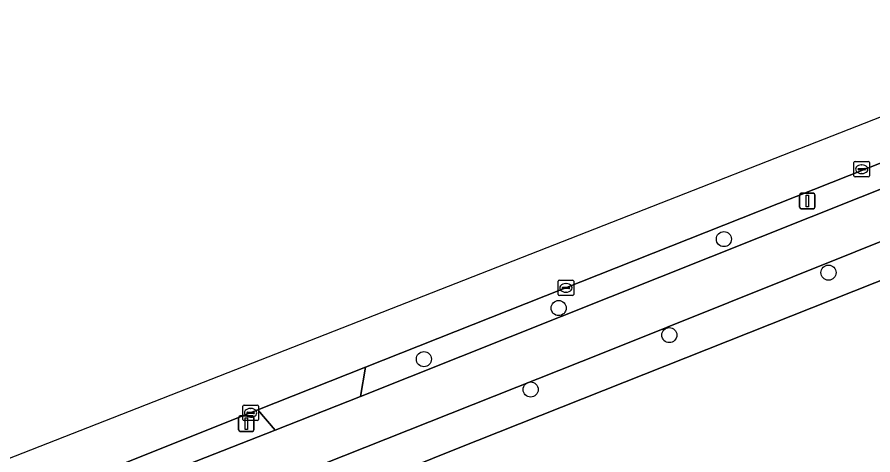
# Model space of a CAD drawing. Extents: x 164494 to 166241, y 382475 to 384495.
# Drawn here: x 164609 to 164664.4, y 383527.9 to 383556.2 of the extents above; entities that cross this region are included whole.
import ezdxf

# ---------------------------------------------------------------- set-up
doc = ezdxf.new("R2010")
doc.units = 0
for name, color, linetype in [('IMGEO_Boom', 7, 'Continuous'), ('IMGEO_Erf', 7, 'Continuous'), ('IMGEO_Fietspad_open', 7, 'Continuous'), ('IMGEO_Groenvoorziening', 7, 'Continuous'), ('IMGEO_Kolk', 7, 'Continuous'), ('IMGEO_Lichtmast', 7, 'Continuous'), ('IMGEO_Rijbaan_lokaal_open', 7, 'Continuous'), ('IMGEO_Voetpad_open', 7, 'Continuous')]:
    doc.layers.add(name, color=color, linetype=linetype)

msp = doc.modelspace()

# ---------------------------------------------------------------- linework, layer by layer
at = {"layer": 'IMGEO_Boom'}
for centre in [(164654.762, 383541.815), (164661.534, 383539.644), (164644.064, 383537.352), (164651.227, 383535.603), (164635.339, 383534.047), (164642.249, 383532.08)]:
    msp.add_circle(centre, 0.489, dxfattribs=at)
at = {"layer": 'IMGEO_Erf'}
msp.add_lwpolyline([(164802.122, 383533.207), (164800.09, 383541.027), (164787.929, 383587.828), (164781.972, 383585.472), (164705.119, 383555.084), (164637.451, 383528.244), (164634.35, 383526.996), (164634.424, 383526.797), (164639.961, 383511.807), (164640.36, 383510.727), (164642.191, 383505.77), (164643.705, 383500.008), (164645.743, 383492.256), (164646.969, 383488.28), (164655.843, 383454.501)], dxfattribs=at)
at = {"layer": 'IMGEO_Fietspad_open'}
msp.add_lwpolyline([(164784.481, 383592.554), (164784.135, 383593.842), (164780.313, 383592.48), (164780.671, 383591.011), (164719.661, 383566.738), (164702.478, 383560.048), (164631.227, 383531.622), (164625.703, 383529.456), (164596.42, 383517.975), (164584.437, 383513.182), (164569.996, 383507.125), (164552.045, 383500), (164543.413, 383496.579), (164543.606, 383493.489), (164560.103, 383500), (164646.896, 383534.434), (164687.901, 383550.873), (164703.453, 383557.247), (164719.416, 383563.358), (164781.378, 383588.002)], dxfattribs=at)
at = {"layer": 'IMGEO_Groenvoorziening'}
for points in [[(164631.227, 383531.622), (164702.478, 383560.048), (164719.661, 383566.738), (164780.671, 383591.011), (164780.313, 383592.48), (164703.012, 383561.988), (164682.649, 383553.763), (164631.552, 383533.519)], [(164596.42, 383517.975), (164625.703, 383529.456), (164624.578, 383530.758), (164598.806, 383520.484), (164598.924, 383520.155), (164596.05, 383518.977)]]:
    msp.add_lwpolyline(points, close=True, dxfattribs=at)
at = {"layer": 'IMGEO_Kolk'}
for p, q in [((164663.183, 383545.91), (164663.183, 383546.762)), ((164663.258, 383546.836), (164664.11, 383546.836)), ((164663.671, 383546.616), (164663.696, 383546.616)), ((164664.184, 383546.762), (164664.184, 383545.91)), ((164663.442, 383546.33), (164663.442, 383546.342)), ((164663.88, 383546.293), (164663.482, 383546.293)), ((164663.485, 383546.379), (164663.883, 383546.379)), ((164663.694, 383546.056), (164663.669, 383546.056)), ((164663.926, 383546.342), (164663.926, 383546.33)), ((164664.11, 383545.836), (164663.258, 383545.836)), ((164644.034, 383538.232), (164644.034, 383539.084)), ((164644.109, 383539.158), (164644.961, 383539.158)), ((164644.293, 383538.652), (164644.293, 383538.664)), ((164644.336, 383538.701), (164644.734, 383538.701)), ((164644.522, 383538.938), (164644.547, 383538.938)), ((164644.777, 383538.664), (164644.777, 383538.652)), ((164645.035, 383539.084), (164645.035, 383538.232)), ((164644.961, 383538.158), (164644.109, 383538.158)), ((164644.731, 383538.615), (164644.333, 383538.615)), ((164644.545, 383538.378), (164644.52, 383538.378)), ((164623.619, 383530.147), (164623.619, 383530.999)), ((164623.694, 383531.073), (164624.546, 383531.073)), ((164624.62, 383530.999), (164624.62, 383530.147)), ((164623.878, 383530.567), (164623.878, 383530.579)), ((164624.316, 383530.53), (164623.918, 383530.53)), ((164623.921, 383530.616), (164624.319, 383530.616)), ((164624.107, 383530.853), (164624.132, 383530.853)), ((164624.362, 383530.579), (164624.362, 383530.567)), ((164624.546, 383530.073), (164623.694, 383530.073)), ((164624.13, 383530.293), (164624.105, 383530.293))]:
    msp.add_line(p, q, dxfattribs=at)
for points in [[(164663.183, 383545.91), (164663.183, 383546.762)], [(164663.258, 383546.836), (164664.11, 383546.836)], [(164664.184, 383546.762), (164664.184, 383545.91)], [(164664.11, 383545.836), (164663.258, 383545.836)], [(164644.034, 383538.232), (164644.034, 383539.084)], [(164644.109, 383539.158), (164644.961, 383539.158)], [(164645.035, 383539.084), (164645.035, 383538.232)], [(164644.961, 383538.158), (164644.109, 383538.158)], [(164623.619, 383530.147), (164623.619, 383530.999)], [(164623.694, 383531.073), (164624.546, 383531.073)], [(164624.62, 383530.999), (164624.62, 383530.147)], [(164624.546, 383530.073), (164623.694, 383530.073)]]:
    msp.add_lwpolyline(points, dxfattribs=at)
for centre, radius, start, end in [((164663.26, 383546.76), 0.0765, 91.552, 178.448), ((164663.26, 383546.76), 0.0765, 91.552, 178.448), ((164664.108, 383546.76), 0.0765, 1.552, 88.448), ((164664.108, 383546.76), 0.0765, 1.552, 88.448), ((164663.26, 383545.912), 0.0765, 181.552, 268.448), ((164663.26, 383545.912), 0.0765, 181.552, 268.448), ((164663.482, 383546.339), 0.0403, 85.8775, 175.7526), ((164663.479, 383546.329), 0.0366, 178.938, 274.7102), ((164663.883, 383546.336), 0.043, 264.8664, 352.4533), ((164663.887, 383546.341), 0.0386, 1.7309, 96.639), ((164664.108, 383545.912), 0.0765, 271.552, 358.448), ((164664.108, 383545.912), 0.0765, 271.552, 358.448), ((164644.111, 383539.082), 0.0765, 91.552, 178.448), ((164644.111, 383539.082), 0.0765, 91.552, 178.448), ((164644.333, 383538.661), 0.0403, 85.8775, 175.7526), ((164644.33, 383538.651), 0.0366, 178.938, 274.7102), ((164644.734, 383538.658), 0.043, 264.8664, 352.4533), ((164644.738, 383538.663), 0.0386, 1.7309, 96.639), ((164644.959, 383539.082), 0.0765, 1.552, 88.448), ((164644.959, 383539.082), 0.0765, 1.552, 88.448), ((164644.111, 383538.234), 0.0765, 181.552, 268.448), ((164644.111, 383538.234), 0.0765, 181.552, 268.448), ((164644.959, 383538.234), 0.0765, 271.552, 358.448), ((164644.959, 383538.234), 0.0765, 271.552, 358.448), ((164623.696, 383530.997), 0.0765, 91.552, 178.448), ((164623.696, 383530.997), 0.0765, 91.552, 178.448), ((164624.544, 383530.997), 0.0765, 1.552, 88.448), ((164624.544, 383530.997), 0.0765, 1.552, 88.448), ((164623.918, 383530.576), 0.0403, 85.8775, 175.7526), ((164623.915, 383530.566), 0.0366, 178.938, 274.7102), ((164624.319, 383530.573), 0.043, 264.8664, 352.4533), ((164624.323, 383530.578), 0.0386, 1.7309, 96.639), ((164623.696, 383530.149), 0.0765, 181.552, 268.448), ((164623.696, 383530.149), 0.0765, 181.552, 268.448), ((164624.544, 383530.149), 0.0765, 271.552, 358.448), ((164624.544, 383530.149), 0.0765, 271.552, 358.448)]:
    msp.add_arc(centre, radius, start, end, dxfattribs=at)
for centre, major_axis, ratio, start_param, end_param in [((164663.67, 383546.336), (-0.387, 0.002), 0.722429, 4.712389, 7.853982), ((164663.695, 383546.336), (-0.39, 0.002), 0.717154, 1.570796, 4.712389), ((164644.521, 383538.658), (-0.387, 0.002), 0.722429, 4.712389, 7.853982), ((164644.546, 383538.658), (-0.39, 0.002), 0.717154, 1.570796, 4.712389), ((164624.106, 383530.573), (-0.387, 0.002), 0.722429, 4.712389, 7.853982), ((164624.131, 383530.573), (-0.39, 0.002), 0.717154, 1.570796, 4.712389)]:
    msp.add_ellipse(centre, major_axis=major_axis, ratio=ratio, start_param=start_param, end_param=end_param, dxfattribs=at)
at = {"layer": 'IMGEO_Lichtmast'}
for p, q in [((164659.767, 383544.781), (164660.557, 383544.781)), ((164660.557, 383544.781), (164659.767, 383544.781)), ((164659.667, 383543.881), (164659.667, 383544.681)), ((164659.667, 383544.681), (164659.667, 383543.881)), ((164660.657, 383544.681), (164660.657, 383543.881)), ((164660.657, 383543.881), (164660.657, 383544.681)), ((164660.557, 383543.781), (164659.767, 383543.781)), ((164659.767, 383543.781), (164660.557, 383543.781)), ((164623.44, 383530.369), (164624.23, 383530.369)), ((164624.23, 383530.369), (164623.44, 383530.369)), ((164623.34, 383529.469), (164623.34, 383530.269)), ((164623.34, 383530.269), (164623.34, 383529.469)), ((164624.33, 383530.269), (164624.33, 383529.469)), ((164624.33, 383529.469), (164624.33, 383530.269)), ((164624.23, 383529.369), (164623.44, 383529.369)), ((164623.44, 383529.369), (164624.23, 383529.369))]:
    msp.add_line(p, q, dxfattribs=at)
for points in [[(164660.087, 383544.656), (164660.237, 383544.656), (164660.237, 383543.906), (164660.087, 383543.906), (164660.087, 383544.656)], [(164623.76, 383530.244), (164623.91, 383530.244), (164623.91, 383529.494), (164623.76, 383529.494), (164623.76, 383530.244)]]:
    msp.add_lwpolyline(points, dxfattribs=at)
for centre, start, end in [((164659.767, 383544.681), 90, 180), ((164659.767, 383544.681), 90, 180), ((164660.557, 383544.681), 0, 90), ((164660.557, 383544.681), 360, 90), ((164659.767, 383543.881), 180, 270), ((164659.767, 383543.881), 180, 270), ((164660.557, 383543.881), 270, 0), ((164660.557, 383543.881), 270, 0), ((164623.44, 383530.269), 90, 180), ((164623.44, 383530.269), 90, 180), ((164624.23, 383530.269), 0, 90), ((164624.23, 383530.269), 360, 90), ((164623.44, 383529.469), 180, 270), ((164623.44, 383529.469), 180, 270), ((164624.23, 383529.469), 270, 0), ((164624.23, 383529.469), 270, 0)]:
    msp.add_arc(centre, 0.1, start, end, dxfattribs=at)
at = {"layer": 'IMGEO_Rijbaan_lokaal_open'}
msp.add_lwpolyline([(164543.193, 383502.048), (164543.364, 383499.1), (164546.248, 383500), (164554.17, 383502.573), (164563.052, 383506.006), (164577.16, 383511.719), (164598.806, 383520.484), (164624.578, 383530.758), (164631.552, 383533.519), (164682.649, 383553.763), (164703.012, 383561.988), (164780.313, 383592.48), (164779.782, 383594.727), (164779.782, 383594.727), (164543.193, 383502.048)], dxfattribs=at)
at = {"layer": 'IMGEO_Voetpad_open'}
for points in [[(164789.857, 383591.374), (164781.378, 383588.002), (164719.416, 383563.358), (164703.453, 383557.247), (164687.901, 383550.873), (164646.896, 383534.434), (164560.103, 383500), (164543.606, 383493.489)], [(164543.613, 383490.782), (164543.719, 383490.824), (164551.336, 383493.825), (164553.92, 383494.843), (164567.009, 383500), (164609.781, 383517.269), (164611.601, 383517.991), (164625.845, 383523.643), (164627.85, 383524.436), (164632.475, 383526.267), (164633.732, 383526.756), (164634.35, 383526.996), (164637.451, 383528.244), (164705.119, 383555.084)]]:
    msp.add_lwpolyline(points, dxfattribs=at)
msp.add_lwpolyline([(164631.227, 383531.622), (164631.552, 383533.519), (164624.578, 383530.758), (164625.703, 383529.456)], close=True, dxfattribs=at)

doc.saveas('drawing.dxf')
